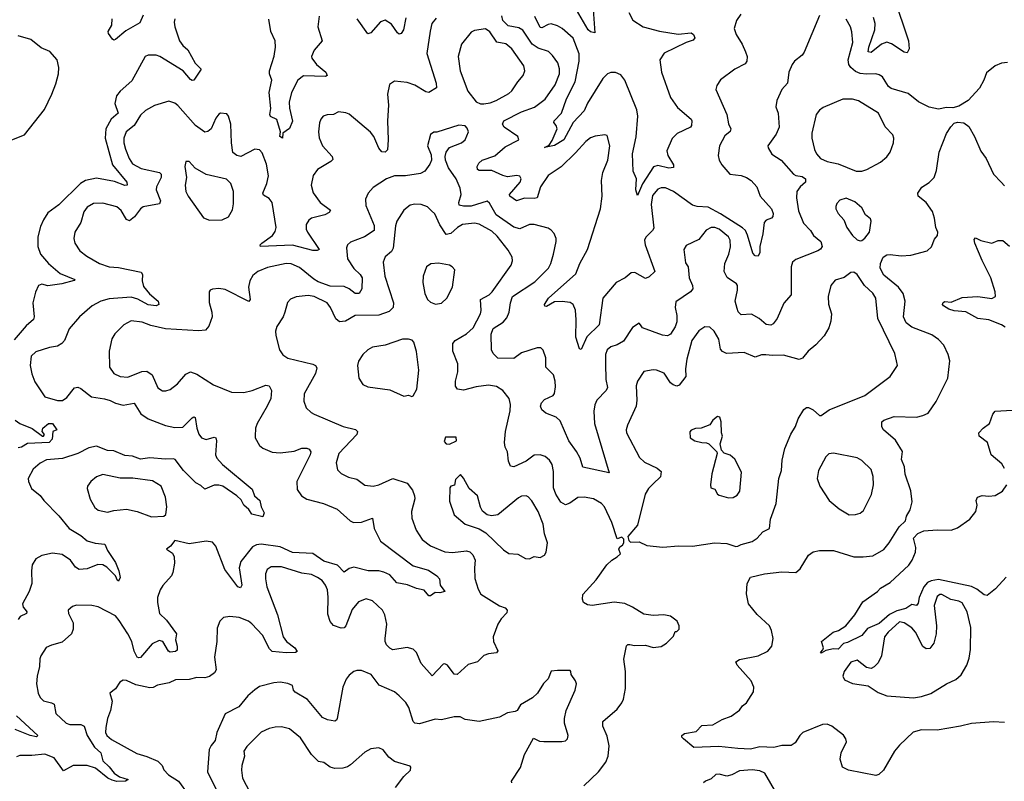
# Model space of a CAD drawing. Extents: x 1771496 to 1971148, y 471553 to 643630.
# Tile 278 of 656: x 1796235 to 1802514, y 634264 to 639120. Entities that reach past the tile are written whole.
import ezdxf

# ---------------------------------------------------------------- set-up
doc = ezdxf.new("R2010")
doc.units = 0

msp = doc.modelspace()

# ---------------------------------------------------------------- linework, layer by layer
at = {"layer": '0CON10XD'}
for points in [[(1801809.5, 639265), (1801902.5, 638985), (1801906.7, 638935), (1801895, 638908.8), (1801875, 638912.5), (1801795, 638966.9), (1801765, 638976.7), (1801730.6, 638965), (1801665, 638910.9), (1801646, 638915), (1801650.9, 638945), (1801689.2, 639055), (1801689.7, 639095), (1801680, 639135)], [(1800119.2, 639165), (1800145, 639116.2), (1800210, 639075), (1800315, 639046.2), (1800435, 639027.8), (1800516.9, 639036.9), (1800531.2, 639025), (1800540, 639005), (1800529.7, 638990.3), (1800485, 638975.6), (1800345, 638906.9), (1800317.1, 638865), (1800327.3, 638785), (1800384.5, 638625), (1800430.5, 638560.5), (1800516.6, 638486.6), (1800521.2, 638475), (1800520, 638445), (1800513.3, 638435), (1800426.7, 638395), (1800396.4, 638363.6), (1800361.9, 638285), (1800367.5, 638255), (1800404.2, 638195), (1800403.3, 638176.7), (1800375, 638172.5), (1800305, 638190.4), (1800277.1, 638182.9), (1800207, 638073), (1800175, 638000), (1800164.4, 638035), (1800169.2, 638105), (1800148, 638155), (1800142.2, 638265), (1800165.8, 638374.2), (1800177.6, 638505), (1800171.1, 638545), (1800094.7, 638735), (1800068, 638768), (1800035, 638784.5), (1800005, 638783.8), (1799984.2, 638775.8), (1799953.8, 638745), (1799855, 638587.1), (1799835, 638538.9), (1799765, 638463.8), (1799705.4, 638355), (1799645, 638318.9), (1799581.2, 638305), (1799610.7, 638319.3), (1799630.2, 638349.8), (1799662.5, 638425), (1799656.9, 638445), (1799642, 638465), (1799644.2, 638475), (1799690, 638525), (1799722.2, 638615), (1799776.8, 638725), (1799803.7, 638856.3), (1799803.4, 638903.4), (1799765, 639001.5), (1799695, 639063.9), (1799665, 639081.8), (1799625, 639094.6), (1799605, 639090.4), (1799565, 639068.5), (1799555, 639070.9), (1799520.3, 639140.3)], [(1799890.6, 639215), (1799903, 639037), (1799875, 639042), (1799860, 639055), (1799785, 639183.3)], [(1797224.5, 639125.5), (1797219.2, 639105), (1797223.1, 639075), (1797253.3, 638985), (1797275, 638955.7), (1797307.1, 638927.1), (1797353.3, 638843.3), (1797392, 638805), (1797345, 638733.8), (1797335, 638732), (1797325, 638739.2), (1797276.9, 638795), (1797128.8, 638885), (1797105, 638894.3), (1797055, 638894.2), (1797034.4, 638885.6), (1796949.8, 638730.2), (1796875, 638664.4), (1796851.8, 638635), (1796841.3, 638585), (1796861.8, 638525), (1796817.2, 638485), (1796784.8, 638425), (1796780.5, 638365), (1796826.8, 638195), (1796917.3, 638085), (1796921.2, 638065), (1796905, 638063.8), (1796839.4, 638089.4), (1796725, 638109.7), (1796654.4, 638095), (1796621.5, 638075), (1796485, 637938.9), (1796415, 637887.8), (1796386.7, 637843.3), (1796367.8, 637802.2), (1796351.1, 637735), (1796351.4, 637675), (1796368.1, 637625), (1796417.5, 637565), (1796492.4, 637502.4), (1796586.1, 637463.9), (1796582.5, 637457.5), (1796504, 637436), (1796415, 637423.1), (1796375, 637434.3), (1796354.6, 637425.4), (1796335, 637383.3), (1796318.8, 637315), (1796326.9, 637225), (1796322.5, 637207.5), (1796275, 637168.8), (1796200.2, 637079.8)], [(1801335, 639146.2), (1801237.4, 638912.6), (1801225, 638894), (1801176, 638855), (1801160.8, 638835), (1801140, 638785), (1801130.8, 638715), (1801096, 638675), (1801063.3, 638605), (1801056.7, 638565), (1801071.2, 638525), (1801078.1, 638435), (1801059.6, 638390.4), (1801006.7, 638315), (1801007.5, 638302.5), (1801031.7, 638261.7), (1801090, 638225), (1801170, 638135), (1801185, 638126.9), (1801225, 638120.4), (1801245.6, 638105), (1801247.1, 638085), (1801213.1, 638055), (1801190.6, 638025), (1801188.2, 637985), (1801201.9, 637901.9), (1801232.3, 637822.3), (1801278.1, 637775), (1801297.1, 637745), (1801344.4, 637705), (1801351.9, 637675), (1801342.4, 637657.6), (1801325, 637645.5), (1801185, 637590.6), (1801162.5, 637575), (1801154.3, 637545), (1801155.7, 637365), (1801108.3, 637311.7), (1801066, 637214), (1801040.1, 637179.9), (1801025, 637171.8), (1800995, 637176.2), (1800950, 637215), (1800902.7, 637242.7), (1800835, 637239.2), (1800817.2, 637257.2), (1800809.6, 637279.6), (1800798.2, 637325), (1800813.5, 637395), (1800812.5, 637425), (1800806.4, 637436.4), (1800745.8, 637475.8), (1800726.9, 637515), (1800732.5, 637565), (1800756.5, 637625), (1800767.4, 637672.6), (1800766.5, 637715), (1800754.3, 637735), (1800695, 637784.4), (1800667.5, 637795), (1800645, 637795.6), (1800612.1, 637777.9), (1800565, 637718.9), (1800485, 637680), (1800470, 637655), (1800480, 637570), (1800498.6, 637545), (1800503.5, 637475), (1800525.7, 637425), (1800528.1, 637405), (1800512.9, 637385), (1800419.4, 637320.6), (1800415.4, 637285), (1800425.8, 637235), (1800425, 637193.3), (1800415, 637161.4), (1800385.6, 637115), (1800365, 637103.8), (1800335, 637109.1), (1800206.2, 637155), (1800193.3, 637175), (1800185, 637186.2), (1800143.3, 637156.7), (1800085, 637069.6), (1800045, 637046.5), (1800003.8, 637035), (1799981.4, 637015), (1799971.5, 636985), (1799970, 636925), (1799973.8, 636825), (1799983.3, 636775), (1799974.4, 636755), (1799916.2, 636693.8), (1799903.1, 636665), (1799897.1, 636625), (1799901.1, 636545), (1799995, 636230), (1799826.8, 636266.8), (1799808.8, 636325), (1799786.7, 636366.7), (1799737.8, 636435), (1799682.6, 636562.6), (1799656.6, 636586.6), (1799590.9, 636610.9), (1799563.6, 636633.6), (1799556.9, 636655), (1799563.4, 636676.6), (1799582.2, 636697.8), (1799636.9, 636725), (1799645, 636736.7), (1799651.7, 636778.3), (1799650, 636815), (1799638.1, 636855), (1799589.4, 636905), (1799591.1, 636965), (1799573.2, 637013.2), (1799557.3, 637027.3), (1799535, 637028.6), (1799435, 636995.4), (1799385, 636959.5), (1799285, 636961.4), (1799255, 636990.8), (1799244.4, 637015), (1799240.6, 637115), (1799255, 637150.8), (1799317.9, 637192.1), (1799340.8, 637219.2), (1799356.4, 637255), (1799364.6, 637315), (1799377.9, 637355), (1799520.6, 637449.4), (1799606.5, 637535), (1799622.5, 637565), (1799640, 637625), (1799655.6, 637705), (1799655.5, 637725.5), (1799642.5, 637757.5), (1799625, 637779.2), (1799605, 637790.6), (1799515.6, 637814.4), (1799485, 637814.4), (1799425, 637786.9), (1799385, 637796.4), (1799273.4, 637875), (1799231.3, 637951.3), (1799215, 637962.5), (1799115, 637930.8), (1799065, 637930.7), (1799038, 637938), (1799034.6, 637955), (1799050, 638005), (1799044.6, 638045), (1799019.1, 638105), (1798969.6, 638175), (1798950.5, 638225), (1798947.9, 638247.9), (1798953.6, 638276.4), (1798975, 638306.2), (1799052.5, 638335), (1799076.2, 638355), (1799096.2, 638405), (1799088.3, 638428.3), (1799075, 638443.3), (1799035, 638446.7), (1798895, 638403.3), (1798875, 638402.5), (1798855, 638387.5), (1798836.2, 638315), (1798859.5, 638259.5), (1798860, 638225), (1798850.9, 638199.1), (1798819.5, 638155), (1798789.8, 638140.2), (1798695, 638125.3), (1798626, 638124), (1798573.8, 638105), (1798489.7, 638050.3), (1798456.3, 638013.7), (1798441.1, 637975), (1798442.2, 637935), (1798495, 637808.8), (1798495.5, 637775), (1798434, 637735), (1798345, 637701.4), (1798326, 637685), (1798318.1, 637665), (1798325.4, 637595), (1798365, 637534.4), (1798406.7, 637495), (1798418.5, 637475), (1798415.7, 637405), (1798400, 637375), (1798375, 637374.6), (1798336.7, 637405), (1798305, 637420), (1798215, 637422), (1798138.3, 637448.3), (1798109.7, 637465), (1798019.2, 637539.2), (1797965, 637564.2), (1797935, 637566.3), (1797815, 637539.7), (1797754.4, 637515), (1797721.7, 637488.3), (1797702.5, 637455), (1797694.6, 637415), (1797705.6, 637335), (1797697, 637323), (1797545, 637399.2), (1797505, 637406), (1797465, 637402.5), (1797450, 637395), (1797443.3, 637385), (1797443.9, 637316.1), (1797460.6, 637255), (1797462.2, 637225), (1797440.9, 637165), (1797418.8, 637141.2), (1797376.1, 637136.1), (1797165, 637150), (1797070.7, 637170.7), (1797015, 637191.1), (1796945, 637200), (1796898.1, 637175), (1796842.4, 637117.6), (1796823.1, 637085), (1796805, 637007.5), (1796807.5, 636905), (1796835, 636864.2), (1796874.5, 636844.5), (1796925, 636840), (1797012.8, 636877.2), (1797045, 636879.4), (1797079.2, 636855), (1797115, 636773.3), (1797145, 636754), (1797167.3, 636752.7), (1797195, 636762), (1797241.7, 636798.3), (1797295, 636859.4), (1797325, 636875.6), (1797365, 636860), (1797471.7, 636791.7), (1797585, 636744.4), (1797665, 636743.1), (1797716.7, 636755), (1797805, 636790), (1797825, 636786), (1797841.4, 636755), (1797835.5, 636705), (1797813.3, 636655), (1797748.5, 636545), (1797739.5, 636515), (1797735.7, 636465), (1797735.8, 636455), (1797764.6, 636404.6), (1797785, 636387.5), (1797814.5, 636374.5), (1797845, 636363.5), (1797895, 636358.9), (1797985, 636369.5), (1798035, 636388.5), (1798065, 636388.6), (1798080.8, 636380.8), (1798090.8, 636365), (1798086.5, 636345), (1798001.5, 636175), (1798004.5, 636125), (1798031.4, 636085), (1798065, 636063.6), (1798173.3, 636035), (1798258.5, 635998.5), (1798342, 635925), (1798363.7, 635913.7), (1798415, 635915.6), (1798485, 635941.2), (1798495.4, 635875.4), (1798536, 635795), (1798745, 635638.1), (1798841.3, 635611.3), (1798895.7, 635575), (1798912.9, 635555), (1798915.6, 635515), (1798946.1, 635473.9), (1798914.1, 635465.9), (1798885, 635468), (1798855, 635446.7), (1798845, 635446.7), (1798813.6, 635483.6), (1798765, 635494.3), (1798707.4, 635517.4), (1798639.4, 635529.4), (1798595, 635579.5), (1798557.9, 635597.9), (1798525, 635605.4), (1798456.5, 635606.5), (1798365, 635628.6), (1798335, 635620), (1798305, 635598), (1798262.3, 635642.3), (1798175, 635666.9), (1798105, 635716.7), (1797975, 635722), (1797895, 635760), (1797775, 635776.9), (1797745, 635772.7), (1797720.5, 635759.5), (1797645.4, 635665), (1797634.7, 635625), (1797651.4, 635515), (1797643.3, 635496.7), (1797625, 635504.3), (1797543.6, 635613.6), (1797485, 635763.3), (1797465, 635788.8), (1797425, 635794.2), (1797315, 635778), (1797225, 635800), (1797196.4, 635763.6), (1797170, 635745), (1797209.3, 635719.3), (1797220, 635695), (1797222, 635655), (1797211.4, 635595), (1797202.5, 635575), (1797147.2, 635512.8), (1797131.4, 635485), (1797114.5, 635435.5), (1797113.1, 635405), (1797127.1, 635335), (1797172, 635292), (1797234.3, 635205), (1797228.6, 635165), (1797239.5, 635125), (1797238.9, 635101.1), (1797228.7, 635091.3), (1797195, 635088.1), (1797184.7, 635094.7), (1797146.9, 635155), (1797125, 635161.9), (1797079.1, 635140.9), (1797005, 635054.3), (1796995, 635050.8), (1796985, 635056), (1796965.7, 635094.3), (1796950.4, 635155), (1796925.4, 635205), (1796870.2, 635290.2), (1796845, 635318.6), (1796735, 635377.5), (1796695, 635386), (1796596.4, 635386.4), (1796571.7, 635378.3), (1796543.3, 635355), (1796546.7, 635335), (1796575.7, 635275), (1796576.5, 635235), (1796565.9, 635204.1), (1796505, 635150.6), (1796437.6, 635132.4), (1796403.4, 635116.6), (1796370.6, 635065), (1796363.5, 635045), (1796361.9, 634995), (1796345.6, 634935), (1796341.9, 634885), (1796351.9, 634825), (1796365, 634798.8), (1796386.5, 634776.5), (1796437.5, 634765), (1796453.8, 634755), (1796465.5, 634695.5), (1796532, 634635), (1796555, 634625.6), (1796625, 634626.9), (1796646.2, 634616.2), (1796665.5, 634555), (1796712, 634482), (1796752.5, 634445), (1796764.7, 634395), (1796806.1, 634356.1), (1796837.3, 634315), (1796872, 634292), (1796927.5, 634275), (1796910, 634265), (1796855, 634262.9), (1796825, 634271.1), (1796796.4, 634285), (1796717.4, 634347.4), (1796665, 634365.7), (1796575, 634365.3), (1796515, 634331.8), (1796455, 634414.4), (1796395, 634436.2), (1796312, 634428), (1796235, 634429.4), (1796215, 634420.8)], [(1798890.2, 639129.8), (1798863.5, 639095), (1798852.1, 639047.9), (1798831.2, 638905), (1798890.9, 638715), (1798892, 638685), (1798845, 638655.7), (1798825, 638660.6), (1798755, 638702.2), (1798705, 638719.4), (1798625, 638728), (1798592.7, 638707.3), (1798580, 638645), (1798587.5, 638575), (1798580.9, 638475), (1798585.5, 638354.5), (1798579.7, 638290.3), (1798565, 638276), (1798545, 638278), (1798525, 638301.4), (1798492.7, 638375), (1798472.9, 638402.9), (1798335, 638518.1), (1798315, 638526.9), (1798268.3, 638531.7), (1798235, 638516.2), (1798195, 638514), (1798170, 638505), (1798155, 638486.7), (1798146.8, 638463.2), (1798141.1, 638405), (1798145, 638367.5), (1798165.6, 638315), (1798227.3, 638247.3), (1798232.1, 638227.9), (1798220, 638215), (1798134.7, 638165.3), (1798106, 638126), (1798092.7, 638065), (1798106.2, 638016.2), (1798150, 637955), (1798217.5, 637905), (1798209.3, 637890.7), (1798181.2, 637875), (1798095, 637854.4), (1798078, 637842), (1798061.9, 637815), (1798061.5, 637785), (1798070.5, 637765), (1798143.8, 637655), (1798131.4, 637648.6), (1798105, 637648.9), (1797975, 637682.5), (1797770, 637675), (1797768, 637685), (1797778, 637695), (1797847.5, 637745), (1797865, 637770), (1797871.2, 637795), (1797845.4, 637955), (1797825, 637980.9), (1797790.5, 638000.5), (1797784.5, 638014.5), (1797811.5, 638075), (1797821.8, 638125), (1797808.9, 638198.9), (1797782, 638272), (1797765, 638290.8), (1797735, 638295.6), (1797645, 638248.9), (1797620, 638255), (1797595, 638274.4), (1797584.5, 638335), (1797580.8, 638455), (1797565.9, 638505.9), (1797555, 638520), (1797515, 638523.3), (1797505, 638518.8), (1797485, 638493.3), (1797456.2, 638423.8), (1797435, 638406.9), (1797415, 638403.5), (1797355.5, 638445), (1797243.4, 638573.4), (1797225, 638587.5), (1797185, 638600), (1797095, 638572.9), (1797038, 638542), (1797005, 638511.4), (1796965, 638444.6), (1796914.5, 638405), (1796898.2, 638365), (1796898, 638335), (1796908.7, 638295), (1796933.9, 638235), (1796955, 638201.5), (1797010.4, 638170.4), (1797127.1, 638145), (1797137.3, 638135), (1797137.7, 638115), (1797108.2, 638055), (1797104.6, 638035), (1797131.8, 637965), (1797125.7, 637945), (1797022.6, 637927.4), (1797005, 637914.4), (1796967.8, 637862.2), (1796935, 637838.2), (1796915, 637846.5), (1796882.8, 637902.8), (1796855, 637926.7), (1796765, 637950), (1796705, 637949.1), (1796666, 637924), (1796644.7, 637895.3), (1796623.9, 637826.1), (1796586.5, 637765), (1796580, 637725), (1796586.5, 637695), (1796617.4, 637647.4), (1796662.6, 637612.6), (1796744, 637565), (1796805, 637544.6), (1796865, 637539.5), (1797010, 637510), (1797018.5, 637495), (1797015.5, 637455), (1797025, 637420), (1797062.7, 637372.7), (1797106, 637336), (1797116.9, 637325), (1797122, 637305), (1797104.5, 637295.5), (1797055, 637301.8), (1796987.4, 637337.4), (1796945, 637351.6), (1796805, 637340), (1796751.2, 637325), (1796696.2, 637295), (1796616, 637225), (1796550.3, 637149.7), (1796520, 637075), (1796502.9, 637055), (1796475, 637038.9), (1796425, 637030.6), (1796338.3, 637001.7), (1796308.6, 636975), (1796302.2, 636915), (1796311.7, 636861.7), (1796331.7, 636811.7), (1796395.6, 636715.6), (1796475, 636691.5), (1796507.2, 636692.8), (1796535, 636710.8), (1796585, 636772.5), (1796605, 636777.1), (1796625, 636768.1), (1796693.3, 636715), (1796775, 636703.6), (1796811.9, 636691.9), (1796845, 636675.5), (1796895, 636661.5), (1796965, 636674.4), (1797008, 636608), (1797054.7, 636574.7), (1797165, 636532.1), (1797225, 636518.9), (1797275, 636522.5), (1797335, 636582), (1797345, 636588), (1797354, 636584), (1797364.4, 636515), (1797377.5, 636477.5), (1797393.8, 636455), (1797425, 636444.2), (1797475, 636458), (1797486, 636455), (1797490, 636435), (1797484.2, 636345), (1797492.5, 636325), (1797527.5, 636285), (1797717, 636127), (1797732.5, 636085), (1797765.8, 636055), (1797774, 636015), (1797793.6, 635976.4), (1797785, 635950), (1797715, 635968), (1797696.1, 635996.1), (1797665, 636025.6), (1797647.9, 636057.9), (1797618.5, 636085)], [(1797021.2, 639148.8), (1797000.8, 639099.2), (1796911.1, 639048.9), (1796845, 638993.8), (1796835, 638990), (1796827.5, 638995), (1796801.3, 639031.3), (1796799.4, 639045), (1796822.5, 639085), (1796824.1, 639125.9)], [(1798145, 639143.3), (1798135.6, 639075), (1798162.9, 638985), (1798112, 638925), (1798095.8, 638885), (1798097.5, 638875), (1798128.6, 638835), (1798188, 638785), (1798196, 638764), (1798185, 638758.8), (1798045, 638761.4), (1798009.4, 638735), (1797967.3, 638655), (1797952.9, 638595), (1797954.5, 638555), (1797975, 638473.8), (1797955, 638426.2), (1797913.3, 638396.7), (1797910, 638365), (1797892.9, 638375), (1797897.5, 638405), (1797874.5, 638484.5), (1797835, 638502), (1797829.2, 638515), (1797835.5, 638554.5), (1797826.2, 638655), (1797842.7, 638735), (1797827.5, 638775), (1797827.7, 638795), (1797858.5, 638888.5), (1797866.2, 638945), (1797863.8, 638985), (1797837.2, 639045), (1797822.8, 639122.8)], [(1798697.3, 639132.7), (1798681.4, 639055), (1798667, 639033), (1798655, 639028.8), (1798645, 639035.8), (1798605, 639091.9), (1798565, 639116.7), (1798535, 639106.9), (1798475, 639035.7), (1798455, 639029.2), (1798387.5, 639125)], [(1800834.3, 639155), (1800805.7, 639115), (1800790.6, 639065), (1800804.4, 639025), (1800841.8, 638965), (1800863.6, 638915), (1800873.1, 638885), (1800872.5, 638855), (1800860.7, 638839.3), (1800795, 638805.6), (1800703.5, 638736.5), (1800680.5, 638699.5), (1800673.8, 638675), (1800745.3, 638515.3), (1800755.3, 638455.3), (1800770, 638425), (1800765, 638408), (1800731.2, 638378.8), (1800697.1, 638315), (1800690, 638255), (1800695.7, 638225), (1800712.5, 638195), (1800764, 638135), (1800835, 638126.2), (1800870, 638115), (1800898.6, 638095), (1800935.5, 638055.5), (1800956.7, 637995), (1801028.8, 637915), (1801040.8, 637885), (1801038, 637865), (1801030, 637855), (1800995, 637841.2), (1800982.7, 637827.3), (1800974.4, 637754.4), (1800955.6, 637675), (1800954.2, 637635), (1800945, 637613.3), (1800925, 637614), (1800910.7, 637630.7), (1800876.8, 637746.8), (1800862.5, 637775), (1800845, 637792.5), (1800705, 637882.1), (1800625, 637925.6), (1800555, 637929.4), (1800525, 637938.3), (1800405.3, 638025), (1800352.7, 638047.3), (1800325, 638047.9), (1800305, 638039.6), (1800270.6, 637999.4), (1800262.8, 637942.8), (1800278.5, 637791.5), (1800270.4, 637775), (1800227.1, 637732.9), (1800220, 637715), (1800224, 637685), (1800285.6, 637514.4), (1800249.1, 637480.9), (1800225, 637470), (1800157.4, 637507.4), (1800135, 637505.6), (1800095.5, 637475), (1800038.2, 637445), (1799954.7, 637345.3), (1799929.4, 637175), (1799851.2, 637098.8), (1799815, 637017.5), (1799805, 637022.5), (1799781.9, 637095), (1799784.2, 637205.8), (1799778.7, 637268.7), (1799765, 637303.8), (1799745, 637316), (1799695, 637323.1), (1799645, 637320.6), (1799595, 637292), (1799584.4, 637294.4), (1799582.5, 637305), (1799607.1, 637345), (1799781.3, 637498.7), (1799806.5, 637565), (1799855.4, 637655), (1799938.9, 637915), (1799948.8, 637995), (1799944.4, 638094.4), (1799954.4, 638145), (1799986.4, 638225), (1799998.5, 638315), (1799981.7, 638381.7), (1799966.4, 638386.4), (1799905, 638377.1), (1799875, 638366.7), (1799845, 638344.4), (1799779.2, 638270.8), (1799687.4, 638182.6), (1799605, 638126.9), (1799557.1, 638055), (1799535, 637984.3), (1799515, 637979.1), (1799455, 637981.2), (1799404, 637966), (1799360, 637995), (1799358.6, 638005), (1799426.4, 638085), (1799433.3, 638105), (1799425, 638122.5), (1799406.2, 638126.2), (1799345, 638119.2), (1799315, 638126.9), (1799245, 638159.6), (1799165, 638158), (1799154.2, 638165), (1799151.4, 638185), (1799162.2, 638205), (1799185, 638223.8), (1799265, 638253.1), (1799330.5, 638309.5), (1799418.8, 638355), (1799411.2, 638375), (1799323.5, 638435), (1799313.5, 638455), (1799321.4, 638475), (1799435, 638533.5), (1799518.6, 638561.4), (1799585, 638613.6), (1799648.9, 638705), (1799677.6, 638775), (1799677.5, 638807.5), (1799667.1, 638845), (1799632.4, 638892.4), (1799606.4, 638916.4), (1799541.5, 638938.5), (1799503.1, 638963.1), (1799444.3, 639054.3), (1799418.2, 639068.3), (1799350.6, 639080.6), (1799316.9, 639115), (1799308.6, 639145)], [(1802535, 638847.5), (1802495, 638842.5), (1802456.2, 638825), (1802399.7, 638780.3), (1802383.8, 638735), (1802355, 638683.3), (1802282.5, 638605), (1802225, 638568.8), (1802185, 638558), (1802145, 638560), (1802095, 638549.2), (1802035, 638562.2), (1801966.7, 638596.7), (1801900.3, 638650.3), (1801792.4, 638682.4), (1801775.5, 638695), (1801755, 638728), (1801737.5, 638755), (1801715, 638769.4), (1801695, 638775.6), (1801635, 638772.1), (1801595, 638776.6), (1801565, 638788.8), (1801535.2, 638815), (1801523.3, 638835), (1801517.5, 638865), (1801547.5, 638975), (1801542.6, 639042.6), (1801533.1, 639075), (1801505, 639122.5)], [(1799195, 638584.4), (1799235, 638589.5), (1799273.8, 638605), (1799355, 638650), (1799373.7, 638666.3), (1799411.4, 638725), (1799445.8, 638765), (1799455.8, 638795), (1799449.4, 638825), (1799373.1, 638935), (1799335, 638965.5), (1799276.6, 638976.6), (1799232, 639042), (1799205, 639061.1), (1799135, 639050.8), (1799115, 639040), (1799052.9, 638965), (1799030, 638885), (1799043.1, 638795), (1799092.2, 638665), (1799145, 638595.8), (1799174.5, 638584.5), (1799195, 638584.4)], [(1796163.8, 638345), (1796265, 638386.2), (1796392.7, 638547.3), (1796440.4, 638645), (1796465, 638712), (1796481.2, 638775), (1796484.5, 638815), (1796473.3, 638865), (1796428, 638918), (1796371.3, 638941.3), (1796305, 638993.5), (1796225, 639018.2)], [(1801605, 638154), (1801637.5, 638165), (1801725, 638212.5), (1801765.7, 638245), (1801785.7, 638275), (1801807.1, 638335), (1801809.2, 638365), (1801802, 638385), (1801755, 638436), (1801712.5, 638525), (1801585, 638603.1), (1801545, 638612.9), (1801485, 638612.9), (1801359.8, 638560.2), (1801335, 638542.5), (1801314.3, 638515), (1801286.9, 638396.9), (1801286.9, 638365), (1801303.2, 638293.2), (1801315.8, 638265), (1801342, 638235), (1801383.8, 638215), (1801455, 638200.6), (1801570, 638155), (1801605, 638154)], [(1802515, 634640), (1802445, 634643.6), (1802305, 634631.8), (1802235, 634615.4), (1802085, 634589.1), (1801985, 634593.1), (1801933.6, 634576.4), (1801845.8, 634494.2), (1801814.2, 634455.8), (1801742.5, 634335), (1801713.6, 634306.4), (1801695, 634300), (1801520, 634335), (1801482.5, 634355), (1801466.7, 634405), (1801474.2, 634445.8), (1801506.7, 634515), (1801503.8, 634535), (1801487.6, 634557.6), (1801415, 634616), (1801385, 634628), (1801354.2, 634625.8), (1801228.8, 634575), (1801209.2, 634555), (1801180.9, 634509.1), (1801155, 634492.5), (1801095, 634492.5), (1801045, 634479.6), (1800955, 634483.7), (1800895, 634467.9), (1800815, 634472.9), (1800694.3, 634485.7), (1800535, 634480), (1800467.5, 634535), (1800457.5, 634545), (1800457.5, 634555), (1800475, 634568.8), (1800549.2, 634580.8), (1800585, 634618.8), (1800655.8, 634624.2), (1800715, 634658), (1800771.2, 634678.8), (1800825, 634716.7), (1800843.3, 634745), (1800870, 634765), (1800913.8, 634835), (1800916, 634865), (1800900, 634905), (1800810, 635005), (1800802, 635025), (1800825, 635041.4), (1800945, 635064.3), (1801005, 635094), (1801030.8, 635125), (1801039.5, 635175), (1801030, 635225), (1801015.5, 635255), (1800938.1, 635328.1), (1800883.3, 635395), (1800869.8, 635459.8), (1800874.7, 635525), (1800895, 635565.5), (1800985, 635585.9), (1801095, 635599.7), (1801185, 635595.7), (1801211.7, 635618.3), (1801265, 635706.2), (1801295, 635726.2), (1801335, 635736), (1801425, 635735.7), (1801554.7, 635694.7), (1801614.5, 635694.5), (1801675, 635701.9), (1801745, 635741.9), (1801779.5, 635785), (1801843.3, 635886.7), (1801884.3, 635925), (1801890, 635955), (1801912.9, 635995), (1801926.7, 636045), (1801917, 636117), (1801882.1, 636222.1), (1801878.3, 636268.3), (1801857.5, 636315), (1801865, 636367.5), (1801819.3, 636439.3), (1801744.2, 636505), (1801732, 636525), (1801733.8, 636555), (1801745, 636566.9), (1801810.8, 636589.2), (1801955, 636586.5), (1801995, 636595.6), (1802028.1, 636611.9), (1802080, 636685), (1802153.1, 636835), (1802165.6, 636945.6), (1802156.9, 636985), (1802129.2, 637045), (1802095, 637082), (1802051.7, 637111.7), (1801925, 637159.3), (1801887.8, 637187.8), (1801870.9, 637225), (1801882.3, 637325), (1801869.5, 637375), (1801839.1, 637415), (1801745, 637490.4), (1801721.3, 637535), (1801723.4, 637565), (1801741.5, 637605), (1801765, 637620.8), (1801785, 637623.8), (1801856.2, 637613.8), (1801917.7, 637617.7), (1802022.7, 637647.3), (1802048.8, 637671.2), (1802068.8, 637721.2), (1802088.6, 637745), (1802090.6, 637765), (1802077.1, 637795), (1802069.2, 637855), (1802055, 637896.7), (1802015, 637954.2), (1801964.2, 637995), (1801962, 638015), (1801987.3, 638052.7), (1802035, 638082), (1802065.7, 638115), (1802082.2, 638157.8), (1802097.5, 638275), (1802144.7, 638395.3), (1802172.1, 638437.9), (1802195, 638459.4), (1802215, 638467.1), (1802255, 638461.9), (1802288.5, 638438.5), (1802324.4, 638375), (1802365, 638282.5), (1802398, 638235), (1802445.8, 638135.8), (1802494.3, 638084.3), (1802515, 638060)], [(1797445, 637841.2), (1797525, 637843.8), (1797565.9, 637864.1), (1797592.3, 637907.7), (1797598.6, 637945), (1797597.5, 638025), (1797582, 638075), (1797553, 638103), (1797425, 638134), (1797354.2, 638174.2), (1797315, 638216.2), (1797295, 638216.7), (1797288, 638185), (1797299.2, 638115), (1797290, 638065), (1797294.2, 638025), (1797310, 637995), (1797406.4, 637856.4), (1797445, 637841.2)], [(1801595, 637710), (1801605, 637713.3), (1801625, 637726.7), (1801654, 637765), (1801664.2, 637835), (1801661.4, 637851.4), (1801628.8, 637875), (1801605, 637921.2), (1801559.7, 637959.7), (1801505, 637981.2), (1801465, 637968.8), (1801445, 637947.5), (1801440.5, 637929.5), (1801440, 637915), (1801454, 637885), (1801491.2, 637845), (1801510, 637795), (1801545, 637743.3), (1801575, 637716.7), (1801595, 637710)], [(1799832, 634235), (1799925.6, 634324.4), (1799972.5, 634385), (1799988.6, 634425), (1799995, 634490), (1799981.3, 634551.3), (1799954.3, 634615), (1799954, 634645), (1800045.5, 634724.5), (1800075, 634763.8), (1800085, 634787.5), (1800098.6, 634855), (1800097.5, 634965), (1800087.7, 635042.3), (1800105, 635127.5), (1800113.8, 635136.2), (1800125, 635136.7), (1800155, 635130), (1800225, 635131.2), (1800275, 635116.7), (1800326.4, 635123.6), (1800360, 635145), (1800405, 635190), (1800415, 635220), (1800425, 635220), (1800440, 635235), (1800440, 635255), (1800427.5, 635285), (1800385, 635316.2), (1800343.6, 635326.4), (1800275, 635321.2), (1800215, 635330), (1800143.3, 635375), (1800095, 635397.5), (1800025, 635405.6), (1799885, 635384.4), (1799855, 635389.2), (1799831.2, 635405), (1799824, 635425), (1799826.2, 635455), (1799912, 635548), (1799978.8, 635645), (1800010, 635675), (1800045.4, 635694.6), (1800066.7, 635715), (1800056.7, 635745), (1800061.7, 635758.3), (1800079.3, 635770.7), (1800087.5, 635785), (1800087, 635807), (1800075, 635820), (1800045, 635810), (1800010, 635915), (1799964.2, 636015), (1799945, 636035.8), (1799895, 636065.6), (1799835, 636075.5), (1799795, 636072.9), (1799742.8, 636037.2), (1799715, 636026.7), (1799685, 636044.5), (1799654.1, 636095), (1799638.8, 636135), (1799638.3, 636238.3), (1799631.5, 636285), (1799612.6, 636312.6), (1799585, 636334.4), (1799555, 636345.6), (1799515, 636344.4), (1799464, 636306), (1799385, 636268.6), (1799365, 636273.8), (1799352.2, 636305), (1799345.8, 636365), (1799330, 636395), (1799325.6, 636425), (1799332.9, 636495), (1799363.2, 636626.8), (1799365.7, 636665.7), (1799356, 636705), (1799316.4, 636756.4), (1799275, 636781.9), (1799225, 636790.4), (1799145, 636778.7), (1799065, 636758.5), (1799026.2, 636765), (1799015, 636782.5), (1799014.4, 636815), (1799029.2, 636875), (1799029.2, 636925), (1798997.2, 637007.2), (1798996.7, 637055), (1799012.9, 637075), (1799085, 637116.2), (1799126.2, 637155), (1799173.8, 637245), (1799177.9, 637265), (1799174, 637336), (1799228.1, 637365), (1799248.2, 637385), (1799370, 637555), (1799377.3, 637582.7), (1799375.8, 637605), (1799350.7, 637650.7), (1799279.4, 637739.4), (1799245, 637770.9), (1799165, 637816.9), (1799135, 637822.7), (1799058.8, 637815), (1799026.7, 637795), (1798985, 637756.5), (1798955, 637751.1), (1798913.1, 637813.1), (1798882, 637882), (1798861.7, 637901.7), (1798835, 637927.1), (1798795, 637941.4), (1798755, 637944.3), (1798725, 637937.1), (1798684.3, 637905), (1798640.5, 637835), (1798630.9, 637805), (1798616.4, 637663.6), (1798605, 637641.1), (1798565, 637608), (1798551.9, 637575), (1798562.7, 637485), (1798618.5, 637315), (1798615.5, 637285), (1798590.1, 637259.9), (1798525, 637237.2), (1798375, 637233.5), (1798311.9, 637198.1), (1798275, 637194.5), (1798251.9, 637211.9), (1798217.5, 637285), (1798195, 637314.4), (1798112, 637355), (1798075, 637362.1), (1797997, 637353), (1797960.9, 637339.1), (1797943.2, 637316.8), (1797925.6, 637255), (1797915.4, 637224.6), (1797875.5, 637164.5), (1797865.7, 637135), (1797867.3, 637107.3), (1797890.8, 637015), (1797912.8, 636982.8), (1797945, 636961.9), (1798104.5, 636924.5), (1798122, 636915), (1798130.3, 636900.3), (1798121.1, 636865), (1798048.1, 636735), (1798046.8, 636686.8), (1798062, 636645), (1798093.8, 636615), (1798113.3, 636605), (1798297.1, 636527.1), (1798376.4, 636506.4), (1798390, 636495), (1798384, 636475), (1798269.2, 636355), (1798252.5, 636295), (1798260.9, 636250.9), (1798285.6, 636225.6), (1798332.6, 636202.6), (1798385, 636190), (1798435, 636152.5), (1798490, 636145), (1798525, 636154.4), (1798615, 636194.4), (1798705, 636164.2), (1798739.8, 636119.8), (1798753.5, 636085), (1798754.5, 636065), (1798734.4, 635985), (1798735, 635942.5), (1798763.1, 635865), (1798801.4, 635805), (1798855, 635764.6), (1798945, 635726.9), (1798995, 635722.7), (1799085, 635733.9), (1799105, 635727.1), (1799125, 635708.9), (1799139.6, 635675), (1799134.6, 635624.6), (1799137.9, 635557.9), (1799158.9, 635488.9), (1799175, 635458), (1799295, 635383.8), (1799330.2, 635370.2), (1799344.4, 635355), (1799341.5, 635338.5), (1799305, 635300), (1799284.5, 635265), (1799254.4, 635185), (1799257.1, 635155), (1799283.9, 635096.1), (1799275, 635083.1), (1799225, 635076.2), (1799195, 635065.5), (1799155, 635025.6), (1799095, 635008.1), (1799025, 634944), (1799005, 634946.2), (1798963.9, 635003.9), (1798945, 635013.3), (1798935, 635010), (1798865, 634936.2), (1798794.4, 635014.4), (1798764.6, 635084.6), (1798745, 635106.7), (1798705, 635117.5), (1798615, 635101.9), (1798595, 635112.9), (1798575, 635134.2), (1798565.5, 635155), (1798564.6, 635175), (1798576.5, 635266.5), (1798564.4, 635324.4), (1798548.8, 635355), (1798484.3, 635414.3), (1798445, 635427.5), (1798395, 635408), (1798355, 635358.8), (1798315.4, 635254.6), (1798305, 635242.9), (1798285, 635241.1), (1798235, 635256.9), (1798215, 635283.8), (1798200.9, 635329.1), (1798202.2, 635437.8), (1798197.9, 635485), (1798185.5, 635515), (1798163.1, 635545), (1798135, 635564.5), (1798095, 635581.8), (1798035, 635591.5), (1797905, 635630.9), (1797837.6, 635632.4), (1797812, 635615), (1797802.4, 635587.6), (1797801.5, 635555), (1797810.5, 635505), (1797878.8, 635325), (1797915, 635185.8), (1797935.9, 635155.9), (1797989.2, 635115), (1798005, 635092.5), (1797993.9, 635086.1), (1797934, 635084), (1797845, 635091.1), (1797828.8, 635108.8), (1797782.5, 635195), (1797715, 635268.9), (1797695, 635285.5), (1797635, 635308.6), (1797575, 635315.8), (1797535, 635308.8), (1797511.2, 635285), (1797495, 635240), (1797492.5, 635155), (1797477.1, 635055), (1797488.5, 634975), (1797478, 634955), (1797445, 634933.3), (1797415, 634924.4), (1797365, 634925.5), (1797315, 634912.7), (1797228.1, 634911.9), (1797187.4, 634892.6), (1797113.1, 634876.9), (1797087, 634863), (1797065, 634859.5), (1796975, 634879.9), (1796916.2, 634906.2), (1796895, 634907.9), (1796873.1, 634896.9), (1796845, 634853.2), (1796810.6, 634825), (1796824.1, 634775), (1796814.7, 634715), (1796794, 634665), (1796783.8, 634606.2), (1796782.4, 634575), (1796790.9, 634555), (1796820.5, 634530.5), (1796980.9, 634440.9), (1797045, 634423.1), (1797115, 634392.9), (1797143.8, 634365), (1797155, 634337.5), (1797184.3, 634304.3), (1797248.1, 634265), (1797308.8, 634178.8)], [(1802518.8, 637158.8), (1802495, 637175.4), (1802415, 637207.3), (1802345, 637215.6), (1802268, 637258), (1802195, 637264.5), (1802161.2, 637275), (1802126.7, 637295), (1802120, 637305), (1802125, 637317.5), (1802135, 637323.3), (1802175, 637320), (1802245, 637348.6), (1802344.3, 637355.7), (1802435, 637343.1), (1802457.1, 637355), (1802456.5, 637385), (1802427.9, 637475), (1802372.5, 637585), (1802326.2, 637695), (1802322.3, 637717.7), (1802330.7, 637729.3), (1802365, 637711.2), (1802435, 637696.2), (1802475, 637712), (1802505, 637713.3), (1802546.1, 637676.1)], [(1798885.9, 637305.9), (1798925, 637312.5), (1798959.2, 637345), (1798994.3, 637415), (1799010, 637525), (1798993.8, 637545), (1798975, 637555.7), (1798905, 637567.8), (1798855.8, 637564.2), (1798830, 637545), (1798807.1, 637485), (1798805.6, 637445), (1798819.2, 637375), (1798836.2, 637335), (1798855, 637318.8), (1798885.9, 637305.9)], [(1800336.1, 635756.1), (1800435.6, 635764.4), (1800525, 635763.6), (1800665, 635783.8), (1800745, 635780.4), (1800801.7, 635761.7), (1800815, 635762.5), (1800835.6, 635774.4), (1800905, 635794), (1800938.8, 635815), (1800973.3, 635855), (1801017.5, 635875), (1801022.9, 635935), (1801059.4, 636035), (1801075.7, 636195), (1801092.5, 636245), (1801097.9, 636312.1), (1801114.4, 636385), (1801152.5, 636477.5), (1801183, 636527), (1801199.2, 636575), (1801236.1, 636633.9), (1801253, 636647), (1801265, 636647.5), (1801295, 636633.3), (1801335, 636596.7), (1801345, 636596.2), (1801397.1, 636632.9), (1801625.5, 636724.5), (1801786.7, 636845), (1801832.5, 636915), (1801826.7, 636945), (1801815, 636992.5), (1801707.5, 637215), (1801695.6, 637345), (1801675, 637376), (1801622, 637425), (1801575.8, 637495.8), (1801555, 637510), (1801535, 637507.5), (1801493.6, 637476.4), (1801435, 637458.8), (1801408, 637425), (1801390.8, 637355), (1801392.7, 637307.3), (1801411.4, 637245), (1801407.3, 637197.3), (1801395.6, 637155), (1801364.2, 637105), (1801312.1, 637047.9), (1801263, 637007), (1801227.3, 636962.7), (1801205, 636954), (1801105, 636981.2), (1801035, 636978.6), (1800994.2, 636984.2), (1800965, 636982.5), (1800925, 636967.5), (1800855, 636998.1), (1800742.1, 636992.1), (1800715.8, 637005), (1800705, 637020), (1800693.8, 637083.8), (1800664.5, 637134.5), (1800635, 637159.2), (1800605, 637162.5), (1800565, 637136), (1800521.9, 637075), (1800489.3, 636955), (1800481.3, 636895), (1800482.2, 636845), (1800439.5, 636790.5), (1800425, 636784.3), (1800401.3, 636791.3), (1800385.5, 636805.5), (1800345, 636866.2), (1800295.8, 636885.8), (1800275, 636888), (1800215, 636876), (1800175, 636816.2), (1800166.9, 636785), (1800170.5, 636695), (1800165.5, 636655), (1800110.6, 636535), (1800102.7, 636505), (1800104.5, 636485), (1800188, 636328), (1800219.3, 636299.3), (1800300.2, 636260.2), (1800325, 636240), (1800321.4, 636205), (1800275, 636161.5), (1800245, 636131.4), (1800224.5, 636095), (1800175, 635896.2), (1800113.3, 635825), (1800118.8, 635798.8), (1800129.3, 635789.3), (1800185, 635791.2), (1800235, 635768), (1800336.1, 635756.1)], [(1798735, 636717.5), (1798745, 636722.5), (1798767.5, 636765), (1798780.6, 636885), (1798765.7, 637005), (1798747.5, 637065), (1798737.3, 637077.3), (1798714.1, 637084.1), (1798675, 637082.5), (1798565, 637044.3), (1798485, 637031.2), (1798454.3, 637015.7), (1798423.3, 636985), (1798396.4, 636943.6), (1798390, 636915), (1798396.7, 636835), (1798422.5, 636795), (1798455, 636780), (1798595, 636760), (1798685, 636720), (1798715, 636726.2), (1798735, 636717.5)], [(1800755, 636072), (1800785, 636074.2), (1800810.9, 636089.1), (1800827.5, 636115), (1800838.1, 636235), (1800795, 636317.5), (1800765, 636342.5), (1800727, 636357), (1800710, 636375), (1800702.5, 636415), (1800716.2, 636465), (1800710, 636485), (1800707.5, 636555), (1800700, 636585), (1800685, 636590), (1800655, 636567.5), (1800635, 636537.5), (1800580, 636515), (1800545, 636513.3), (1800517, 636503), (1800508.3, 636491.7), (1800510, 636455), (1800540, 636435), (1800585, 636423.3), (1800615, 636422.5), (1800630, 636415), (1800680, 636365), (1800682.5, 636355), (1800648.6, 636225), (1800640, 636155), (1800643.3, 636135), (1800667.1, 636127.1), (1800684.4, 636094.4), (1800695, 636088), (1800755, 636072)], [(1802515, 636257.5), (1802498.3, 636288.3), (1802430, 636345), (1802406.7, 636425), (1802353.3, 636465), (1802352.5, 636485), (1802380, 636515), (1802420, 636545), (1802440, 636605), (1802456.4, 636623.6), (1802565, 636631.2)], [(1796205, 636566), (1796235.4, 636545.4), (1796314.4, 636514.4), (1796380, 636465), (1796387.5, 636465), (1796392.5, 636475), (1796378.8, 636495), (1796382.5, 636515), (1796418.8, 636545), (1796443.3, 636545), (1796472.5, 636505), (1796446, 636494), (1796441.1, 636445), (1796423.8, 636425), (1796285, 636418.2), (1796246.9, 636395), (1796225, 636390.8)], [(1798975, 636413.3), (1799020, 636435), (1799018.3, 636458.3), (1798950.7, 636459.3), (1798941.7, 636431.7), (1798955, 636416.7), (1798975, 636413.3)], [(1797618.5, 636085), (1797529.4, 636145), (1797505, 636152.9), (1797475, 636153.1), (1797415, 636126), (1797390, 636150), (1797357.5, 636167.5), (1797279.1, 636245), (1797225.5, 636315), (1797215, 636319.3), (1797165, 636317.6), (1797065, 636327), (1797005, 636318.4), (1796955, 636337.9), (1796905, 636341.8), (1796835, 636371.4), (1796795, 636372.2), (1796725, 636400.4), (1796675, 636390), (1796605.7, 636354.3), (1796507.6, 636322.4), (1796405, 636312.7), (1796365, 636292.9), (1796320.8, 636255), (1796288.1, 636195), (1796291.4, 636175), (1796310.6, 636130.6), (1796366.3, 636086.3), (1796389.4, 636055), (1796485, 635955.7), (1796550, 635875), (1796625, 635831.1), (1796665, 635798.2), (1796716.6, 635783.4), (1796778, 635775), (1796794.4, 635735), (1796845, 635660), (1796867.5, 635605), (1796876.5, 635563.5), (1796865, 635540), (1796857.5, 635545), (1796845.8, 635575), (1796789.6, 635629.6), (1796765, 635644.4), (1796733.5, 635646.5), (1796665, 635619.4), (1796615, 635614.3), (1796590.2, 635630.2), (1796557.8, 635675), (1796505, 635710.7), (1796445, 635717.9), (1796375, 635704.6), (1796337.2, 635682.8), (1796314.6, 635645), (1796309.4, 635605), (1796312.2, 635525), (1796295.3, 635475), (1796252.5, 635395), (1796256.2, 635375), (1796269.3, 635359.2), (1796280.6, 635345), (1796277.5, 635335), (1796238.6, 635315), (1796225.5, 635295)], [(1801525, 635962.5), (1801565, 635964.4), (1801595.5, 635974.5), (1801615, 635991.2), (1801667, 636093), (1801680.6, 636155), (1801677.8, 636207.8), (1801665, 636252.5), (1801605, 636308.8), (1801575, 636327.5), (1801425, 636356), (1801395, 636352), (1801375, 636333.8), (1801329.4, 636245), (1801321.4, 636195), (1801336.9, 636145), (1801396, 636055), (1801461.7, 636001.7), (1801525, 635962.5)], [(1797075, 635949.4), (1797155, 635953.8), (1797166.2, 635965), (1797172.9, 636015), (1797165.6, 636075), (1797137.5, 636145), (1797080.9, 636180.9), (1796957, 636197), (1796875.8, 636195.8), (1796765, 636220), (1796725, 636206), (1796688.8, 636175), (1796666.7, 636145), (1796665, 636130), (1796683.5, 636063.5), (1796715, 636008.8), (1796735, 635992.5), (1796795, 635980.8), (1796835, 635991.4), (1796915, 635999.4), (1796985, 635984.4), (1797075, 635949.4)], [(1799485, 635683.3), (1799515, 635696.7), (1799555, 635690), (1799582.5, 635705), (1799592.5, 635725), (1799600, 635785), (1799581.3, 635841.3), (1799572.6, 635902.6), (1799541.4, 635985), (1799501.7, 636051.7), (1799477.9, 636077.9), (1799465, 636084), (1799435, 636082), (1799415, 636070.8), (1799285, 635962.5), (1799244.3, 635955.7), (1799215, 635962.2), (1799186.2, 635986.2), (1799172.6, 636012.6), (1799154.1, 636084.1), (1799100.9, 636130.9), (1799065, 636197.5), (1799045, 636220), (1799015, 636187.5), (1799007.1, 636152.9), (1798985, 636146.2), (1798978, 636135), (1798975, 636050), (1799005, 635963.8), (1799075, 635904), (1799165, 635874.2), (1799207.6, 635847.6), (1799320.9, 635740.9), (1799355, 635717.5), (1799411.7, 635711.7), (1799460, 635685), (1799485, 635683.3)], [(1802525, 635566.5), (1802458.4, 635491.6), (1802405, 635449.6), (1802385, 635452.5), (1802339.8, 635489.8), (1802305, 635506.1), (1802095, 635550.2), (1802047.5, 635542.5), (1802025, 635532.5), (1802000.8, 635505), (1801971.8, 635435), (1801965, 635398.8), (1801955, 635384.2), (1801925, 635390.9), (1801885.4, 635365), (1801828.9, 635351.1), (1801782.1, 635327.9), (1801715, 635271.1), (1801642.1, 635237.9), (1801606.4, 635193.6), (1801515, 635148.2), (1801487.5, 635142.5), (1801455, 635106), (1801425, 635108.8), (1801375, 635097.5), (1801345, 635080), (1801342.5, 635085), (1801357.5, 635102.5), (1801360, 635115), (1801347.5, 635155), (1801422.5, 635215), (1801457.5, 635225), (1801503.3, 635255), (1801560, 635325), (1801611.3, 635408.7), (1801705, 635473.3), (1801724.5, 635495.5), (1801785, 635532.5), (1801905, 635641.9), (1801926.5, 635673.5), (1801947.8, 635725), (1801948.9, 635755), (1801935.7, 635815), (1801962, 635845), (1801999.8, 635860.2), (1802086.6, 635866.6), (1802175, 635864.4), (1802215, 635879.5), (1802294, 635935), (1802333.3, 635985), (1802341.2, 636025), (1802333.8, 636055), (1802342.5, 636075), (1802372.7, 636087.3), (1802415, 636082), (1802455, 636086.7), (1802502.5, 636115), (1802530, 636155)], [(1801935, 634796), (1801985, 634803.8), (1802045.7, 634824.3), (1802144.3, 634885.7), (1802205, 634914), (1802237.9, 634942.1), (1802274.2, 635005), (1802290.3, 635049.7), (1802299.2, 635105), (1802300.8, 635245), (1802278.1, 635345), (1802245, 635402), (1802225, 635413.1), (1802173.8, 635423.8), (1802115, 635454.4), (1802103.3, 635455), (1802085, 635442), (1802067.7, 635385), (1802081.1, 635255), (1802078.9, 635205), (1802064.6, 635145), (1802038.6, 635111.4), (1802015, 635109.4), (1801993.5, 635123.5), (1801948.2, 635215), (1801925, 635242.2), (1801875, 635274.4), (1801845, 635280.5), (1801772.9, 635215), (1801750, 635185), (1801730.4, 635065), (1801710.3, 635019.7), (1801685, 634994.2), (1801665, 634984.2), (1801635, 634989.2), (1801575, 635035.8), (1801535, 635024.3), (1801491.8, 634965), (1801484.5, 634934.5), (1801495, 634910), (1801545, 634888), (1801645, 634872.5), (1801709.7, 634829.7), (1801765, 634809.4), (1801935, 634796)], [(1799373.8, 634255), (1799372, 634265), (1799428.3, 634351.7), (1799455, 634434.2), (1799512, 634538), (1799550, 634520), (1799576.8, 634516.8), (1799692.8, 634517.2), (1799715, 634522.9), (1799729.2, 634535), (1799732.9, 634555), (1799710, 634635), (1799710, 634665), (1799720.6, 634715), (1799778, 634845), (1799786.7, 634885), (1799780, 634905), (1799752.5, 634945), (1799750, 634965), (1799745, 634970), (1799665, 634971.2), (1799624.4, 634965.6), (1799605, 634917.5), (1799575, 634887.5), (1799536.2, 634825), (1799505, 634796.2), (1799428.3, 634751.7), (1799406.7, 634715), (1799395, 634708.8), (1799345, 634700), (1799295, 634673.3), (1799165, 634644.4), (1799075, 634658), (1799044.2, 634674.2), (1799005, 634674.4), (1798925, 634656.7), (1798885, 634660), (1798785, 634631.4), (1798755, 634634), (1798744.4, 634645), (1798716.5, 634735), (1798696.6, 634766.6), (1798655, 634810), (1798625, 634834.4), (1798527, 634877), (1798475.6, 634945.6), (1798415, 634970), (1798385, 634971.2), (1798365, 634963.8), (1798335, 634941.2), (1798316, 634915), (1798295.7, 634865), (1798259.2, 634665), (1798255, 634653.8), (1798245, 634648), (1798197.5, 634655), (1798165, 634670.8), (1798070, 634785), (1797991.9, 634831.9), (1797981.4, 634845), (1797974.3, 634874.3), (1797945, 634887.1), (1797895, 634895.7), (1797855, 634892.5), (1797765, 634869.2), (1797735, 634846.2), (1797690.2, 634809.8), (1797632, 634738), (1797545, 634694), (1797491.9, 634575), (1797481.5, 634525), (1797455, 634492.3), (1797443.4, 634466.5), (1797432.2, 634325), (1797485.5, 634215)], [(1796215, 634681.9), (1796351.2, 634555), (1796341.7, 634548.3), (1796302, 634555), (1796205, 634594.3)], [(1798630.8, 634225), (1798684.2, 634295), (1798726.7, 634335), (1798730, 634355), (1798725, 634361.2), (1798625, 634390), (1798588.8, 634418.8), (1798552.5, 634465), (1798525, 634476.7), (1798475, 634471.2), (1798435, 634450), (1798345, 634369.2), (1798325, 634355.8), (1798295, 634347.1), (1798245, 634345.6), (1798215, 634353.3), (1798175, 634384.3), (1798140.9, 634390.9), (1798115.8, 634415), (1798095.7, 634435), (1798025, 634541.1), (1797955, 634599.4), (1797905, 634610.6), (1797865, 634610), (1797825, 634601.1), (1797775, 634577.9), (1797682.9, 634485), (1797663.7, 634456.3), (1797668.9, 634425), (1797651.1, 634365), (1797649.2, 634335), (1797656.5, 634285), (1797701.9, 634195)], [(1801062.5, 634185), (1800985.8, 634315), (1800955, 634331.1), (1800905, 634338.2), (1800825, 634330.8), (1800775.6, 634304.4), (1800745, 634297.8), (1800695, 634310), (1800675, 634308), (1800645, 634278.8), (1800607.5, 634265), (1800595, 634253.3)]]:
    msp.add_lwpolyline(points, dxfattribs=at)

doc.saveas('drawing.dxf')
